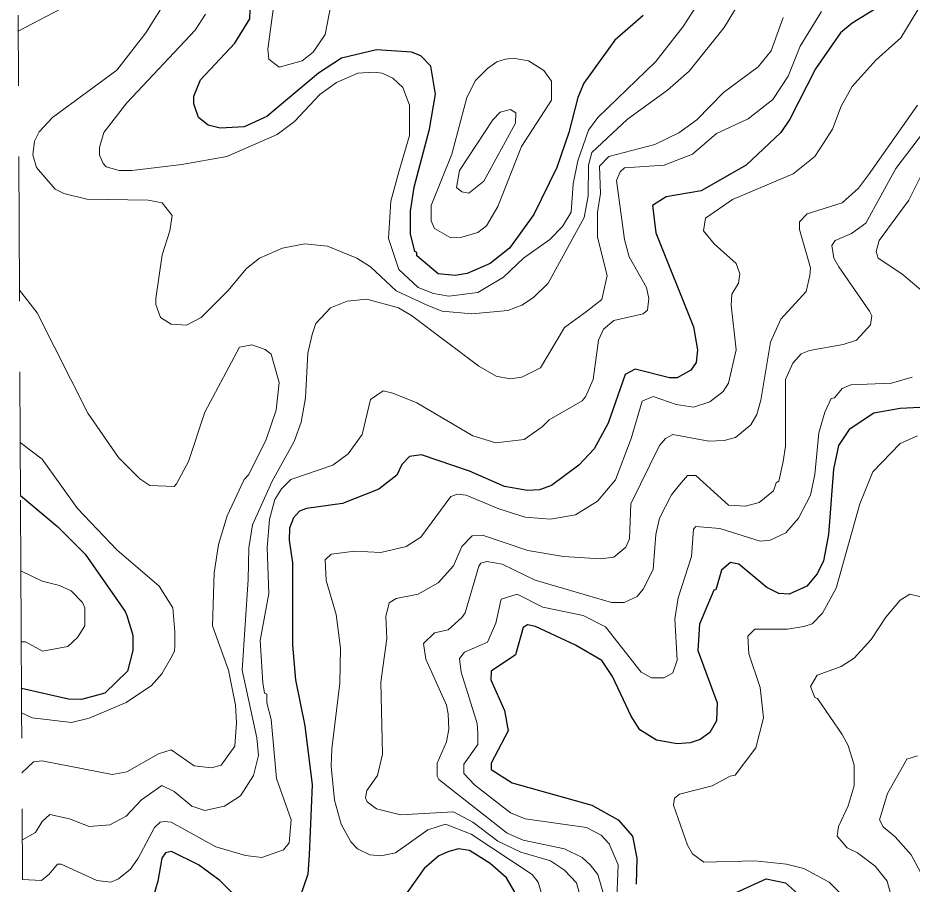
# Model space of a CAD drawing. Extents: x 423 to 448.8, y 7456.3 to 7484.
# Drawn here: x 423.124 to 424.389, y 7457.015 to 7458.241 of the extents above; entities that cross this region are included whole.
import ezdxf

# ---------------------------------------------------------------- set-up
doc = ezdxf.new("R2010")
doc.units = 0
doc.header["$LTSCALE"] = 0.032
doc.linetypes.add('SHORT_DASHED', pattern=[2.7, 1.5, -1.2])
for name, color, linetype, lineweight in [('1', 7, 'Continuous', 25), ('2', 7, 'Continuous', 13), ('22', 7, 'SHORT_DASHED', 13)]:
    doc.layers.add(name, color=color, linetype=linetype, lineweight=lineweight)

msp = doc.modelspace()

# ---------------------------------------------------------------- linework, layer by layer
at = {"layer": '1'}
for points in [[(424.0086, 7458.2443), (423.9684, 7458.2095), (423.9243, 7458.1484), (423.9158, 7458.1283), (423.9034, 7458.0788), (423.8864, 7458.0293), (423.8539, 7457.9628), (423.8191, 7457.9148), (423.7921, 7457.8932), (423.7596, 7457.8793), (423.7426, 7457.8762), (423.7186, 7457.8785), (423.6884, 7457.904), (423.6884, 7457.9087), (423.6853, 7457.9102), (423.6791, 7457.935), (423.6791, 7457.9675), (423.6845, 7458.0015), (423.7062, 7458.0835), (423.7147, 7458.133), (423.7078, 7458.1724), (423.6938, 7458.1871), (423.6807, 7458.1925), (423.6312, 7458.1956), (423.5817, 7458.184), (423.5492, 7458.1624), (423.4757, 7458.1013), (423.444, 7458.0866), (423.41, 7458.085), (423.393, 7458.0889), (423.379, 7458.0997), (423.3728, 7458.1191), (423.3728, 7458.1299), (423.3821, 7458.1531), (423.4308, 7458.2049), (423.4517, 7458.2397), (423.4548, 7458.3217)], [(424.3644, 7458.2706), (424.3041, 7458.2335), (424.2878, 7458.2196), (424.2522, 7458.1686), (424.2159, 7458.0974), (424.2035, 7458.0788), (424.1541, 7458.0324), (424.0906, 7457.996), (424.0411, 7457.9876), (424.0218, 7457.9752), (424.0264, 7457.9365), (424.0798, 7457.8035), (424.0852, 7457.771), (424.0836, 7457.7532), (424.0759, 7457.7424), (424.0566, 7457.7315), (424.0458, 7457.7315), (423.997, 7457.7439), (423.9831, 7457.7362), (423.9591, 7457.6674), (423.939, 7457.631), (423.9174, 7457.6078), (423.8787, 7457.5792), (423.8617, 7457.573), (423.8447, 7457.5722), (423.8122, 7457.5776), (423.7627, 7457.5993), (423.6946, 7457.6225), (423.6776, 7457.6201), (423.6668, 7457.6086), (423.6598, 7457.5938), (423.6343, 7457.5738), (423.5832, 7457.5536), (423.5322, 7457.5467), (423.5221, 7457.5428), (423.5136, 7457.5335), (423.5082, 7457.5189), (423.5074, 7457.5018), (423.512, 7457.4694), (423.512, 7457.3533), (423.5167, 7457.3038), (423.5298, 7457.2389), (423.5399, 7457.1553), (423.536, 7457.0563), (423.5337, 7457.0292), (423.5229, 7456.9975)], [(424.4093, 7457.6898), (424.3722, 7457.6882), (424.335, 7457.6813), (424.3002, 7457.6581), (424.2848, 7457.6356), (424.2778, 7457.6024), (424.2708, 7457.5096), (424.2639, 7457.4724), (424.2546, 7457.4539), (424.2399, 7457.4368), (424.2151, 7457.4252), (424.2005, 7457.426), (424.1834, 7457.4345), (424.144, 7457.4678), (424.1323, 7457.4701), (424.1192, 7457.4593), (424.1115, 7457.4314), (424.1084, 7457.4307), (424.0883, 7457.3827), (424.086, 7457.3456), (424.113, 7457.2713), (424.1122, 7457.2458), (424.103, 7457.2296), (424.089, 7457.2195), (424.0752, 7457.2149), (424.0566, 7457.2133), (424.0272, 7457.2187), (424.004, 7457.2334), (423.9916, 7457.2528), (423.9653, 7457.3085), (423.9499, 7457.3316), (423.9127, 7457.3533), (423.8562, 7457.3796), (423.8447, 7457.3819), (423.8385, 7457.3781), (423.8276, 7457.3394), (423.7936, 7457.3162), (423.7928, 7457.3038), (423.8122, 7457.2605), (423.8176, 7457.2319), (423.7936, 7457.1863), (423.7936, 7457.1769), (423.823, 7457.1584), (423.9359, 7457.1267), (423.9731, 7457.1058), (423.9932, 7457.0826), (423.9993, 7457.0517), (423.9986, 7457.0146)], [(423.1274, 7457.5647), (423.1795, 7457.5212), (423.2189, 7457.4817), (423.2754, 7457.4005), (423.2776, 7457.395), (423.2862, 7457.3673), (423.2862, 7457.3456), (423.2785, 7457.3162), (423.2468, 7457.2853), (423.2135, 7457.276), (423.195, 7457.2767), (423.1288, 7457.2916)], [(423.4417, 7456.9882), (423.4092, 7457.02), (423.379, 7457.0424), (423.3411, 7457.061), (423.3326, 7457.0594), (423.3272, 7457.0517), (423.3218, 7457.0192), (423.3117, 7456.9852)], [(423.8307, 7456.9967), (423.8153, 7457.0238), (423.792, 7457.0439), (423.7627, 7457.0625), (423.7472, 7457.0648), (423.7333, 7457.061), (423.7194, 7457.0547), (423.6985, 7457.037), (423.6629, 7456.9867)], [(424.1401, 7457.0029), (424.1827, 7457.0223), (424.2097, 7457.0169), (424.2267, 7457.0014)]]:
    msp.add_lwpolyline(points, dxfattribs=at)
at = {"layer": '2'}
for points in [[(424.2027, 7458.3588), (424.1231, 7458.2273), (424.0736, 7458.1655), (424.0427, 7458.1384), (423.9862, 7458.0974), (423.9359, 7458.0502), (423.9313, 7458.0324), (423.9305, 7457.9891), (423.9251, 7457.9582), (423.874, 7457.8653), (423.8532, 7457.8453), (423.8369, 7457.8344), (423.8168, 7457.8267), (423.7658, 7457.822), (423.724, 7457.8259), (423.7039, 7457.8336), (423.659, 7457.8545), (423.6227, 7457.8885), (423.6034, 7457.9009), (423.5616, 7457.918), (423.5291, 7457.921), (423.4982, 7457.9149), (423.4657, 7457.9009), (423.4471, 7457.8862), (423.4208, 7457.8545), (423.3829, 7457.8166), (423.362, 7457.8058), (423.3404, 7457.8073), (423.3256, 7457.8166), (423.3187, 7457.8352), (423.3187, 7457.8437), (423.328, 7457.9056), (423.3388, 7457.9396), (423.3419, 7457.9612), (423.328, 7457.979), (423.3079, 7457.9829), (423.2213, 7457.9845), (423.1887, 7457.9922), (423.1764, 7457.9984), (423.1501, 7458.0293), (423.1447, 7458.0471), (423.147, 7458.0665), (423.1539, 7458.0796), (423.1725, 7458.0997), (423.2638, 7458.167), (423.3048, 7458.2196), (423.3373, 7458.2722)], [(424.0968, 7458.2784), (424.0651, 7458.2288), (424.0264, 7458.1793), (423.9444, 7458.0997), (423.9313, 7458.0819), (423.9158, 7458.0386), (423.9096, 7458.0061), (423.9065, 7457.9659), (423.8941, 7457.9458), (423.8764, 7457.9272), (423.8392, 7457.9009), (423.8106, 7457.8739), (423.7743, 7457.8522), (423.7333, 7457.8468), (423.7116, 7457.8506), (423.69, 7457.8591), (423.6629, 7457.8847), (423.6482, 7457.9288), (423.6513, 7457.9814), (423.6629, 7458.0232), (423.6776, 7458.0742), (423.6776, 7458.1175), (423.6683, 7458.1422), (423.6544, 7458.1554), (423.6389, 7458.1624), (423.6266, 7458.1639), (423.6049, 7458.1624), (423.5747, 7458.1492), (423.5507, 7458.1322), (423.5151, 7458.0943), (423.4904, 7458.0757), (423.4193, 7458.0448), (423.3558, 7458.0332), (423.2847, 7458.0247), (423.2669, 7458.0247), (423.2483, 7458.0301), (423.2444, 7458.0347), (423.239, 7458.0464), (423.239, 7458.0572), (423.2452, 7458.0788), (423.2777, 7458.1206), (423.3744, 7458.2234), (423.3891, 7458.2459)], [(424.1401, 7457.8932), (424.1092, 7457.921), (424.0937, 7457.9396), (424.0968, 7457.9574), (424.1347, 7457.9837), (424.2206, 7458.02), (424.2515, 7458.0448), (424.2638, 7458.0634), (424.2762, 7458.0835), (424.2886, 7458.116), (424.3041, 7458.1438), (424.3381, 7458.1817), (424.3729, 7458.2126), (424.4116, 7458.2768)], [(423.1942, 7458.259), (423.124, 7458.2222)], [(424.2608, 7458.2498), (424.2306, 7458.201), (424.2136, 7458.1585), (424.1919, 7458.1252), (424.1571, 7458.0981), (424.1123, 7458.0772), (424.0783, 7458.0479), (424.038, 7458.0324), (423.9823, 7458.0285), (423.9761, 7458.0231), (423.9707, 7458.0108), (423.9823, 7457.9272), (423.9885, 7457.9025), (424.0133, 7457.8592), (424.0164, 7457.8437), (424.0148, 7457.8274), (424.0086, 7457.822), (423.9669, 7457.8127), (423.9522, 7457.8004), (423.9452, 7457.7849), (423.9375, 7457.7292), (423.9267, 7457.7044), (423.922, 7457.699), (423.8756, 7457.672), (423.8655, 7457.6619), (423.84, 7457.6442), (423.7998, 7457.6395), (423.7673, 7457.6495), (423.6884, 7457.6959), (423.6544, 7457.7099), (423.6404, 7457.713), (423.6227, 7457.7006), (423.611, 7457.6511), (423.591, 7457.624)], [(424.7604, 7458.2506), (424.7512, 7458.2026), (424.7295, 7458.1585), (424.6947, 7458.1245), (424.6661, 7458.1051), (424.6073, 7458.0873), (424.5717, 7458.0827), (424.5377, 7458.0835), (424.5021, 7458.092), (424.4588, 7458.1275), (424.4441, 7458.1252), (424.4201, 7458.0989), (424.3659, 7458.0278), (424.3234, 7457.9504), (424.3033, 7457.9357), (424.2801, 7457.9256), (424.2755, 7457.9187)], [(424.2066, 7458.2413), (424.1896, 7458.1941), (424.1711, 7458.1716), (424.1223, 7458.1353), (424.0844, 7458.0966), (424.0589, 7458.078), (424.0249, 7458.0618), (423.9599, 7458.0448), (423.9468, 7458.0308), (423.9483, 7457.9922), (423.9437, 7457.9659), (423.9437, 7457.9303), (423.9576, 7457.8762), (423.9498, 7457.8422), (423.9282, 7457.8251), (423.8973, 7457.8027), (423.8632, 7457.7454), (423.8369, 7457.7323), (423.8199, 7457.73), (423.8006, 7457.7338), (423.7758, 7457.7478), (423.6807, 7457.8197), (423.6621, 7457.8305), (423.6173, 7457.8429), (423.5894, 7457.8398), (423.5662, 7457.8305), (423.5453, 7457.8081), (423.5399, 7457.7927), (423.5337, 7457.7664), (423.5306, 7457.7029), (423.5245, 7457.6689), (423.5144, 7457.6411), (423.4834, 7457.5854), (423.4556, 7457.5235), (423.4502, 7457.491), (423.4494, 7457.4462), (423.4409, 7457.3178), (423.4618, 7457.2218), (423.4641, 7457.1971), (423.4571, 7457.1685), (423.4386, 7457.1399), (423.4162, 7457.1251), (423.3883, 7457.1189), (423.3698, 7457.1251), (423.345, 7457.146), (423.3272, 7457.1545), (423.2986, 7457.1344), (423.2769, 7457.1112), (423.2537, 7457.0988), (423.2244, 7457.0965), (423.1965, 7457.1074), (423.1687, 7457.1135), (423.1578, 7457.1035), (423.1485, 7457.088), (423.1299, 7457.0778)], [(424.3969, 7458.1175), (424.3273, 7458.0185), (424.3134, 7457.9999), (424.2902, 7457.979), (424.2407, 7457.9636), (424.2298, 7457.952), (424.2298, 7457.9412), (424.2453, 7457.887), (424.2445, 7457.8762), (424.2391, 7457.8537), (424.2035, 7457.8143), (424.1888, 7457.7818), (424.1749, 7457.6998), (424.1695, 7457.6797), (424.161, 7457.665), (424.1393, 7457.6472), (424.1231, 7457.6426), (424.1015, 7457.6418), (424.0504, 7457.6511), (424.0403, 7457.6457), (424.0318, 7457.6356), (423.9908, 7457.5529), (423.9893, 7457.5034), (423.9839, 7457.4918), (423.9668, 7457.4778), (423.9483, 7457.4755), (423.8957, 7457.4786), (423.8454, 7457.4871), (423.7812, 7457.5088), (423.7665, 7457.508), (423.7518, 7457.4925), (423.7402, 7457.4655), (423.7186, 7457.4415), (423.69, 7457.4252), (423.659, 7457.419), (423.649, 7457.4129), (423.6443, 7457.3936), (423.6459, 7457.3626), (423.6374, 7457.3007), (423.6397, 7457.1986), (423.6327, 7457.1685), (423.6172, 7457.1476), (423.6157, 7457.1368), (423.618, 7457.1313), (423.6311, 7457.1213), (423.6652, 7457.1128), (423.7402, 7457.1174), (423.7673, 7457.1027), (423.8029, 7457.0756), (423.8354, 7457.0602), (423.8772, 7457.0478), (423.8972, 7457.0347), (423.9143, 7457.0169), (423.9205, 7456.9945)], [(424.4131, 7458.0402), (424.3845, 7457.9829), (424.3427, 7457.9257), (424.3381, 7457.9102), (424.3412, 7457.9009), (424.3745, 7457.8785), (424.4015, 7457.8561)], [(424.2755, 7457.9187), (424.2785, 7457.9009), (424.2855, 7457.8886), (424.3288, 7457.8259), (424.3319, 7457.819), (424.3304, 7457.8066), (424.3102, 7457.7849), (424.2917, 7457.7787), (424.2438, 7457.7702), (424.2322, 7457.7656), (424.2205, 7457.7524), (424.2097, 7457.7292), (424.2097, 7457.6349), (424.2066, 7457.6132), (424.2005, 7457.5854), (424.1966, 7457.583), (424.1927, 7457.5714), (424.1726, 7457.5552), (424.1533, 7457.5498), (424.1293, 7457.5513), (424.0829, 7457.5931), (424.0713, 7457.5931), (424.0597, 7457.5799), (424.0488, 7457.566), (424.0318, 7457.5328), (424.0264, 7457.5096), (424.0226, 7457.46), (424.0086, 7457.4322), (424.0001, 7457.4221), (423.9816, 7457.4137), (423.9638, 7457.4137), (423.8555, 7457.4453), (423.8091, 7457.4678), (423.7874, 7457.4716), (423.7789, 7457.4693), (423.7758, 7457.4647), (423.7564, 7457.399), (423.7518, 7457.392), (423.7325, 7457.375), (423.7131, 7457.3703), (423.6977, 7457.3556), (423.7008, 7457.3332), (423.7302, 7457.2683), (423.7325, 7457.2559), (423.7333, 7457.2342), (423.7302, 7457.2164), (423.717, 7457.1863), (423.717, 7457.1677), (423.7193, 7457.1631), (423.816, 7457.0872), (423.8385, 7457.0772), (423.8973, 7457.0648), (423.922, 7457.0524), (423.9336, 7457.0424), (423.9444, 7457.0285), (423.9537, 7456.996)], [(423.8686, 7456.9883), (423.8601, 7457.0176), (423.8516, 7457.0285), (423.765, 7457.0857), (423.7287, 7457.0996), (423.7039, 7457.0919), (423.6582, 7457.0594), (423.6374, 7457.0547), (423.6219, 7457.0563), (423.6041, 7457.0648), (423.5948, 7457.0749), (423.5809, 7457.0996), (423.5716, 7457.1337), (423.567, 7457.1816), (423.5678, 7457.2064), (423.5793, 7457.2992), (423.5801, 7457.3487), (423.574, 7457.3967), (423.56, 7457.4446), (423.5585, 7457.4739), (423.567, 7457.4817), (423.6003, 7457.4863), (423.6374, 7457.484), (423.673, 7457.4925), (423.6938, 7457.5057), (423.7363, 7457.5637), (423.7457, 7457.5668), (423.758, 7457.5653), (423.8044, 7457.5459), (423.8416, 7457.5343), (423.8772, 7457.5312), (423.9127, 7457.5374), (423.9437, 7457.5567), (423.9692, 7457.5869), (423.9916, 7457.6457), (424.0071, 7457.6983), (424.0226, 7457.7052), (424.0551, 7457.6936), (424.0798, 7457.6898), (424.103, 7457.6975), (424.1215, 7457.7122), (424.1293, 7457.7238), (424.1401, 7457.771), (424.1331, 7457.8344), (424.1339, 7457.8499), (424.1432, 7457.8654), (424.1455, 7457.8785), (424.1401, 7457.8932)], [(423.1259, 7457.8557), (423.1508, 7457.8236), (423.2228, 7457.6813), (423.2661, 7457.6186), (423.2963, 7457.5885), (423.3102, 7457.5791), (423.345, 7457.5776), (423.3481, 7457.5815), (423.3651, 7457.6132), (423.3883, 7457.6828), (423.437, 7457.7749), (423.4548, 7457.778), (423.4734, 7457.7717), (423.4819, 7457.7648), (423.4935, 7457.7246), (423.4889, 7457.6859), (423.4749, 7457.6442), (423.4502, 7457.5947), (423.444, 7457.5877), (423.42, 7457.5359), (423.4076, 7457.4957), (423.4014, 7457.4554), (423.3992, 7457.3804), (423.4216, 7457.3178), (423.4316, 7457.2683), (423.4332, 7457.2435), (423.4308, 7457.2102), (423.4115, 7457.1831), (423.3976, 7457.1793), (423.3729, 7457.1824), (423.3403, 7457.2048), (423.3226, 7457.1994), (423.2777, 7457.1739), (423.2568, 7457.17), (423.1578, 7457.1894), (423.1455, 7457.1878), (423.1294, 7457.1725)], [(424.3892, 7457.7323), (424.3598, 7457.7238), (424.3026, 7457.7215), (424.2902, 7457.7161), (424.2793, 7457.7029), (424.2747, 7457.7022), (424.2654, 7457.6828), (424.2569, 7457.6534), (424.2515, 7457.5947), (424.2453, 7457.5653), (424.2283, 7457.5327), (424.2105, 7457.5119), (424.1881, 7457.5018), (424.1742, 7457.5003), (424.1169, 7457.5181), (424.0828, 7457.5211), (424.0798, 7457.5173), (424.0767, 7457.4786), (424.0581, 7457.4199), (424.0535, 7457.3905), (424.0566, 7457.3317), (424.0504, 7457.3139), (424.038, 7457.3069), (424.0202, 7457.3069), (424.0055, 7457.3147), (423.9552, 7457.3788), (423.9236, 7457.3951), (423.8663, 7457.4067), (423.83, 7457.4253), (423.8075, 7457.4183), (423.806, 7457.4121), (423.7998, 7457.3843), (423.7882, 7457.3572), (423.7557, 7457.3433), (423.7488, 7457.334), (423.751, 7457.3147), (423.7735, 7457.242), (423.7743, 7457.228), (423.7743, 7457.2125), (423.7549, 7457.1847), (423.7549, 7457.1715), (423.7696, 7457.1553), (423.8207, 7457.1158), (423.8416, 7457.1074), (423.9282, 7457.095), (423.9491, 7457.0841), (423.9606, 7457.0718), (423.973, 7457.0424), (423.9707, 7456.9836)], [(424.3969, 7457.6495), (424.3721, 7457.6387), (424.3335, 7457.5985), (424.3149, 7457.5529), (424.2816, 7457.4338), (424.2623, 7457.3982), (424.2476, 7457.3835), (424.236, 7457.3796), (424.2128, 7457.3757), (424.1664, 7457.3757), (424.1564, 7457.3657), (424.1579, 7457.341), (424.1742, 7457.293), (424.1788, 7457.2504)], [(423.127, 7457.6401), (423.1578, 7457.6163), (423.2081, 7457.5467), (423.2638, 7457.4879), (423.3234, 7457.4368), (423.3427, 7457.4059), (423.3458, 7457.3719), (423.3458, 7457.3518), (423.3451, 7457.3451), (423.3419, 7457.3379), (423.3272, 7457.3123), (423.3125, 7457.2961), (423.2769, 7457.2721), (423.2244, 7457.2497), (423.1996, 7457.2435), (423.1439, 7457.2504), (423.1289, 7457.2571)], [(423.591, 7457.624), (423.5693, 7457.6078), (423.5097, 7457.5877), (423.4966, 7457.5745), (423.4873, 7457.5591), (423.4796, 7457.5312), (423.4765, 7457.491), (423.4788, 7457.426), (423.4664, 7457.3595), (423.4703, 7457.2999), (423.4726, 7457.2852), (423.4757, 7457.2837), (423.4757, 7457.2713), (423.4819, 7457.2481), (423.4896, 7457.1646), (423.5105, 7457.1058), (423.5074, 7457.0733), (423.4997, 7457.0633), (423.4688, 7457.0524), (423.4456, 7457.0555), (423.4038, 7457.0679), (423.3404, 7457.1027), (423.3311, 7457.1035), (423.3249, 7457.1027), (423.3171, 7457.095), (423.294, 7457.0517), (423.2831, 7457.0362), (423.2661, 7457.0223), (423.2552, 7457.0176), (423.2352, 7457.02), (423.1849, 7457.0431), (423.1795, 7457.0431), (423.1679, 7457.0292), (423.157, 7457.02), (423.1301, 7457.0215)], [(423.1284, 7457.358), (423.1346, 7457.358), (423.1586, 7457.3448), (423.1942, 7457.351), (423.2081, 7457.3641), (423.2182, 7457.3804), (423.2182, 7457.4059), (423.2151, 7457.4137), (423.1988, 7457.4299), (423.1826, 7457.4376), (423.1578, 7457.4438), (423.1279, 7457.4584)], [(424.3714, 7456.9542), (424.3536, 7457.0192), (424.3366, 7457.0401), (424.3118, 7457.0594), (424.2971, 7457.0663), (424.2832, 7457.0826), (424.2847, 7457.0965), (424.2987, 7457.1259), (424.3072, 7457.1538), (424.3072, 7457.1832), (424.2987, 7457.211), (424.2901, 7457.2265), (424.2553, 7457.2775), (424.2515, 7457.2791), (424.2453, 7457.2946), (424.2546, 7457.3108), (424.2886, 7457.3231), (424.3072, 7457.3347), (424.3311, 7457.3611), (424.352, 7457.3928), (424.3722, 7457.4167), (424.3861, 7457.4252), (424.4015, 7457.4214)], [(424.1788, 7457.2504), (424.168, 7457.2079), (424.1385, 7457.1692), (424.1316, 7457.1677), (424.1061, 7457.1538), (424.0597, 7457.1421), (424.0527, 7457.1367), (424.0512, 7457.1267), (424.0713, 7457.0702), (424.0782, 7457.0579), (424.0945, 7457.0462), (424.1664, 7457.0478), (424.2113, 7457.0431), (424.236, 7457.037), (424.2716, 7457.0176), (424.2964, 7456.9929), (424.3064, 7456.9589), (424.3196, 7456.8274), (424.3311, 7456.7934), (424.3451, 7456.7763), (424.3799, 7456.7624), (424.4123, 7456.7377)], [(424.4008, 7457.0316), (424.3876, 7457.0563), (424.3652, 7457.0818), (424.3482, 7457.0958), (424.3428, 7457.1058), (424.3543, 7457.143), (424.3815, 7457.1917), (424.3969, 7457.1963)]]:
    msp.add_lwpolyline(points, dxfattribs=at)
for points in [[(423.4973, 7458.3186), (423.5105, 7458.341), (423.5391, 7458.3457), (423.5569, 7458.3364), (423.5662, 7458.3155), (423.5693, 7458.2738), (423.5584, 7458.2173), (423.5415, 7458.1925), (423.526, 7458.1801), (423.4935, 7458.1709), (423.4788, 7458.1825), (423.4772, 7458.1964), (423.4912, 7458.2985)], [(423.7882, 7458.1693), (423.8014, 7458.1786), (423.8137, 7458.1825), (423.8246, 7458.184), (423.8462, 7458.1801), (423.8678, 7458.1662), (423.8787, 7458.1515), (423.8787, 7458.1245), (423.8361, 7458.0587), (423.8029, 7457.9737), (423.7866, 7457.9466), (423.7743, 7457.9373), (423.7519, 7457.9303), (423.7363, 7457.9295), (423.7131, 7457.9427), (423.7085, 7457.9535), (423.7085, 7457.9752), (423.7379, 7458.0479), (423.7588, 7458.1283), (423.7712, 7458.1523)], [(423.7959, 7458.0966), (423.806, 7458.1074), (423.8207, 7458.1113), (423.8284, 7458.1066), (423.8276, 7458.092), (423.7828, 7458.01), (423.7619, 7457.993), (423.7519, 7457.9945), (423.7441, 7458.0007), (423.7487, 7458.0247)]]:
    msp.add_lwpolyline(points, close=True, dxfattribs=at)
at = {"layer": '22'}
for points in [[(423.1259, 7457.8557), (423.1254, 7457.9448), (423.1236, 7458.2937)], [(423.1284, 7457.358), (423.1283, 7457.38), (423.1279, 7457.4584), (423.1274, 7457.5647), (423.127, 7457.6401), (423.1259, 7457.8557)], [(423.1341, 7456.2503), (423.1312, 7456.8152), (423.1308, 7456.8907), (423.1301, 7457.0215), (423.1289, 7457.2571), (423.1288, 7457.2916), (423.1284, 7457.358)]]:
    msp.add_lwpolyline(points, dxfattribs=at)

doc.saveas('drawing.dxf')
